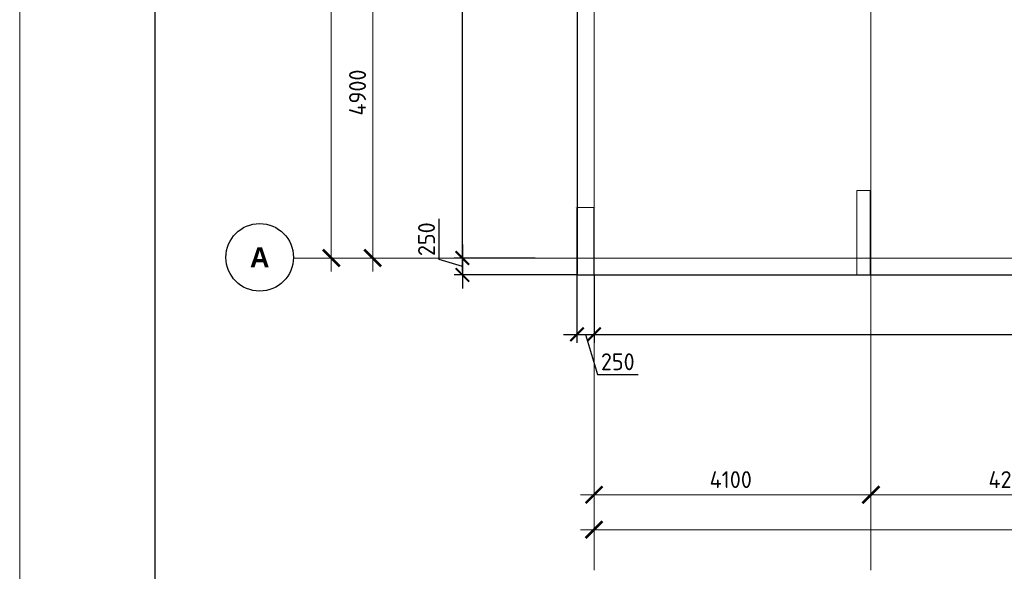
# Model space of a CAD drawing. Header units: millimetres. Extents: x -42044588 to 856694, y -806701 to 941911.
# Tile 887 of 1056: x -203199 to -188621, y -96168 to -88000. Entities that reach past the tile are written whole.
import ezdxf

# ---------------------------------------------------------------- set-up
doc = ezdxf.new("R2010")
doc.units = ezdxf.units.MM
for name, pattern in [('______5', [1100, 800, -100, 100, -100]), ('DASHED', [7, 5, -2, 0]), ('осевая', [50.8, 31.75, -6.35, 6.35, -6.35])]:
    doc.linetypes.add(name, pattern=pattern)
for name, color, linetype, lineweight in [('907Сл Осевые', 1, 'Continuous', 0), ('Оси', 40, '______5', 18), ('Перекрытие ж_бетон', 1, 'Continuous', 30), ('РАЗМЕРЫ', 1, 'Continuous', 9), ('ТОНКИЕ', 7, 'Continuous', 9)]:
    doc.layers.add(name, color=color, linetype=linetype, lineweight=lineweight)
doc.layers.add('Колонна_ бетон', color=7, linetype='Continuous', lineweight=50, true_color=0xb4b496)
doc.layers.add('ТОЛСТЫЕ_ОСНОВНЫЕ', color=6, linetype='Continuous')
doc.styles.add('Century Gothic', font='GOTHIC.TTF')
doc.styles.add('GOST-2.304_Type-B', font='GOST_Common.ttf')
doc.dimstyles.new('СПДС', dxfattribs={"dimscale": 100, "dimtxt": 2.5, "dimasz": 2, "dimexe": 1.25, "dimexo": 0, "dimtad": 1, "dimdec": 0, "dimrnd": 5, "dimtxsty": 'GOST-2.304_Type-B', "dimblk": 'ARCHTICK', "dimcen": 2.5, "dimdle": 2, "dimclrd": 1, "dimclre": 1, "dimclrt": 1, "dimadec": 0, "dimazin": 2, "dimtfac": 0.75, "dimtdec": 0, "dimtmove": 1, "dimatfit": 3, "dimfxl": 0, "dimtolj": 1, "dimarcsym": 0})

# ---------------------------------------------------------------- blocks, each defined once
blk = doc.blocks.new('*U6686')
at = {"layer": 'ТОЛСТЫЕ_ОСНОВНЫЕ', "color": 6}
blk.add_lwpolyline([(20, 5), (886, 5), (886, 415), (20, 415)], close=True, dxfattribs=at)
at = {"layer": 'ТОНКИЕ'}
blk.add_lwpolyline([(0, 0), (891, 0), (891, 420), (0, 420)], close=True, dxfattribs=at)
blk = doc.blocks.new('_ArchTick')
at = {"color": 0, "linetype": 'ByBlock', "const_width": 0.15}
blk.add_lwpolyline([(-0.5, -0.5), (0.5, 0.5)], dxfattribs=at)
blk = doc.blocks.new('*D6688')
at = {"color": 1, "lineweight": 0, "transparency": 16777216}
for p, q in [((979756, -14893), (979756, 1907)), ((979756, 1707), (979881, 1707)), ((979756, -14693), (979881, -14693))]:
    blk.add_line(p, q, dxfattribs=at)
at = {"layer": 'DEFPOINTS', "color": 0, "transparency": 16777216}
for p in [(979756, 1707), (979756, 1707), (979756, -14693)]:
    blk.add_point(p, dxfattribs=at)
at = {"color": 1, "lineweight": 0, "transparency": 16777216, "xscale": 250, "yscale": 250, "zscale": 250}
for p, rotation in [((979756, 1707), 90), ((979756, -14693), 270)]:
    blk.add_blockref('_ArchTick', p, dxfattribs=dict(at, rotation=rotation))
at = {"color": 1, "lineweight": 0, "transparency": 16777216, "insert": (979531, -6851), "char_height": 250, "width": 104166.67, "attachment_point": 5, "rotation": 90, "style": 'GOST-2.304_Type-B'}
blk.add_mtext('\\A1;16400', dxfattribs=at)
blk = doc.blocks.new('*D6689')
at = {"color": 1, "lineweight": 0, "transparency": 16777216}
for p, q in [((983646, -18716), (983646, -18591)), ((1030446, -18830), (1030446, -18591)), ((983446, -18716), (1030646, -18716))]:
    blk.add_line(p, q, dxfattribs=at)
at = {"layer": 'DEFPOINTS', "color": 0, "transparency": 16777216}
for p in [(983646, -18716), (1030446, -18716), (1030446, -18830)]:
    blk.add_point(p, dxfattribs=at)
at = {"color": 1, "lineweight": 0, "transparency": 16777216, "xscale": 250, "yscale": 250, "zscale": 250, "rotation": 180}
blk.add_blockref('_ArchTick', (983646, -18716), dxfattribs=at)
at = {"color": 1, "lineweight": 0, "transparency": 16777216, "xscale": 250, "yscale": 250, "zscale": 250}
blk.add_blockref('_ArchTick', (1030446, -18716), dxfattribs=at)
at = {"color": 1, "lineweight": 0, "transparency": 16777216, "insert": (1001863, -18605), "char_height": 250, "width": 104166.67, "attachment_point": 5, "style": 'GOST-2.304_Type-B'}
blk.add_mtext('\\A1;46800', dxfattribs=at)
blk = doc.blocks.new('NSY101')
at = {"color": 0, "linetype": 'ByBlock', "lineweight": -2}
blk.add_circle((0, 0), 50, dxfattribs=at)
blk = doc.blocks.new('СЛОЖНЫЙ_ОБЪЕКТ_23')
at = {"layer": 'Оси', "color": 16, "linetype": 'Continuous', "lineweight": 25, "transparency": 33554687, "xscale": 9.999999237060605, "yscale": 9.999999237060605, "zscale": 9.999999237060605}
blk.add_blockref('NSY101', (-12319, -19997), dxfattribs=at)
at = {"layer": 'Оси', "color": 16, "linetype": 'Continuous', "lineweight": 25, "transparency": 33554687, "insert": (-12319, -19997), "char_height": 300, "width": 460, "attachment_point": 5, "style": 'Century Gothic'}
blk.add_mtext('\\A1;{\\fCentury Gothic|i0|b1;\\H300.000000;\\W1.000000;\\C16;А}\\P', dxfattribs=at)
blk = doc.blocks.new('*D6690')
at = {"color": 1, "lineweight": 0, "transparency": 16777216}
for p, q in [((980369, -14893), (980369, -9593)), ((980369, -9793), (980494, -9793)), ((980369, -14693), (980494, -14693))]:
    blk.add_line(p, q, dxfattribs=at)
at = {"layer": 'DEFPOINTS', "color": 0, "transparency": 16777216}
for p in [(980369, -9793), (980369, -9793), (980369, -14693)]:
    blk.add_point(p, dxfattribs=at)
at = {"color": 1, "lineweight": 0, "transparency": 16777216, "xscale": 250, "yscale": 250, "zscale": 250}
for p, rotation in [((980369, -9793), 90), ((980369, -14693), 270)]:
    blk.add_blockref('_ArchTick', p, dxfattribs=dict(at, rotation=rotation))
at = {"color": 1, "lineweight": 0, "transparency": 16777216, "insert": (980144, -12243), "char_height": 250, "width": 83333.33, "attachment_point": 5, "rotation": 90, "style": 'GOST-2.304_Type-B'}
blk.add_mtext('\\A1;4900', dxfattribs=at)
blk = doc.blocks.new('*D6696')
at = {"color": 1, "lineweight": 0, "transparency": 16777216}
for p, q in [((983646, -18199), (983646, -18074)), ((987746, -18199), (987746, -18074)), ((983446, -18199), (987946, -18199))]:
    blk.add_line(p, q, dxfattribs=at)
at = {"layer": 'DEFPOINTS', "color": 0, "transparency": 16777216}
for p in [(983646, -18199), (987746, -18199), (987746, -18199)]:
    blk.add_point(p, dxfattribs=at)
at = {"color": 1, "lineweight": 0, "transparency": 16777216, "xscale": 250, "yscale": 250, "zscale": 250, "rotation": 180}
blk.add_blockref('_ArchTick', (983646, -18199), dxfattribs=at)
at = {"color": 1, "lineweight": 0, "transparency": 16777216, "xscale": 250, "yscale": 250, "zscale": 250}
blk.add_blockref('_ArchTick', (987746, -18199), dxfattribs=at)
at = {"color": 1, "lineweight": 0, "transparency": 16777216, "insert": (985670, -17974), "char_height": 250, "width": 83333.33, "attachment_point": 5, "style": 'GOST-2.304_Type-B'}
blk.add_mtext('\\A1;4100', dxfattribs=at)
blk = doc.blocks.new('*D6697')
at = {"color": 1, "lineweight": 0, "transparency": 16777216}
for p, q in [((987746, -18199), (987746, -18074)), ((991946, -18199), (991946, -18074)), ((987546, -18199), (992146, -18199))]:
    blk.add_line(p, q, dxfattribs=at)
at = {"layer": 'DEFPOINTS', "color": 0, "transparency": 16777216}
for p in [(987746, -18199), (991946, -18199), (991946, -18199)]:
    blk.add_point(p, dxfattribs=at)
at = {"color": 1, "lineweight": 0, "transparency": 16777216, "xscale": 250, "yscale": 250, "zscale": 250, "rotation": 180}
blk.add_blockref('_ArchTick', (987746, -18199), dxfattribs=at)
at = {"color": 1, "lineweight": 0, "transparency": 16777216, "xscale": 250, "yscale": 250, "zscale": 250}
blk.add_blockref('_ArchTick', (991946, -18199), dxfattribs=at)
at = {"color": 1, "lineweight": 0, "transparency": 16777216, "insert": (989820, -17974), "char_height": 250, "width": 83333.33, "attachment_point": 5, "style": 'GOST-2.304_Type-B'}
blk.add_mtext('\\A1;4200', dxfattribs=at)
blk = doc.blocks.new('*D437')
at = {"layer": 'DEFPOINTS', "color": 0, "transparency": 16777216}
for p in [(-196644, -75129), (-195356, -75129), (-195566, -91529)]:
    blk.add_point(p, dxfattribs=at)
at = {"layer": 'РАЗМЕРЫ', "color": 1, "lineweight": -2, "transparency": 16777216}
for p, q in [((-196644, -91729), (-196644, -74929)), ((-195356, -75129), (-196769, -75129)), ((-195566, -91529), (-196769, -91529))]:
    blk.add_line(p, q, dxfattribs=at)
at = {"layer": 'РАЗМЕРЫ', "color": 1, "lineweight": -2, "transparency": 16777216, "xscale": 200, "yscale": 200, "zscale": 200}
for p, rotation in [((-196644, -75129), 90), ((-196644, -91529), 270)]:
    blk.add_blockref('_ArchTick', p, dxfattribs=dict(at, rotation=rotation))
at = {"layer": 'РАЗМЕРЫ', "color": 1, "lineweight": 0, "transparency": 16777216, "insert": (-196832, -83329), "char_height": 250, "attachment_point": 5, "rotation": 90, "style": 'GOST-2.304_Type-B'}
blk.add_mtext('\\A1;16400', dxfattribs=at)
blk = doc.blocks.new('подложка стн 1-го этажа')
at = {"layer": 'Колонна_ бетон', "color": 252, "linetype": 'DASHED', "lineweight": 0, "ltscale": 0.5, "true_color": 0x939598, "transparency": 33554687}
for p, q in [((11936, 10712, -760), (11936, 10712, -760)), ((11936, 9462, -760), (11936, 10712, -760)), ((11936, 10712, -760), (12136, 10712, -760)), ((12136, 10712, -760), (12136, 10712, -760)), ((12136, 9462, -760), (12136, 10712, -760)), ((7769, 10462, -560), (7769, 10462, -560)), ((7794, 10462, -560), (8044, 10462, -560)), ((7794, 9462, -560), (7794, 10462, -560)), ((8044, 9462, -560), (8044, 10462, -560)), ((8069, 10462, -560), (8069, 10462, -560)), ((7794, 9462, -560), (7794, 9462, -560)), ((7794, 9462, -560), (8046, 9462, -560)), ((8046, 9462, -560), (8046, 9462, -560)), ((11936, 9462, -760), (11936, 9462, -760)), ((11936, 9462, -760), (12136, 9462, -760)), ((12136, 9462, -760), (12136, 9462, -760))]:
    blk.add_line(p, q, dxfattribs=at)
blk = doc.blocks.new('*D5983')
at = {"layer": 'DEFPOINTS', "color": 0, "transparency": 16777216}
for p in [(-195566, -91529), (-196644, -91779), (-194948, -91779, -720)]:
    blk.add_point(p, dxfattribs=at)
at = {"layer": 'РАЗМЕРЫ', "color": 1, "lineweight": -2, "transparency": 16777216}
for p, q in [((-196988, -91550), (-196988, -90950)), ((-196644, -91329), (-196644, -91979)), ((-195566, -91529), (-196769, -91529)), ((-196644, -91654), (-196988, -91550)), ((-194948, -91779), (-196769, -91779))]:
    blk.add_line(p, q, dxfattribs=at)
at = {"layer": 'РАЗМЕРЫ', "color": 1, "lineweight": -2, "transparency": 16777216, "xscale": 200, "yscale": 200, "zscale": 200}
for p, rotation in [((-196644, -91529), 90), ((-196644, -91779), 270)]:
    blk.add_blockref('_ArchTick', p, dxfattribs=dict(at, rotation=rotation))
at = {"layer": 'РАЗМЕРЫ', "color": 1, "lineweight": 0, "transparency": 16777216, "insert": (-197176, -91250), "char_height": 250, "attachment_point": 5, "rotation": 90, "style": 'GOST-2.304_Type-B'}
blk.add_mtext('\\A1;250', dxfattribs=at)
blk = doc.blocks.new('*D5984')
at = {"layer": '907Сл Осевые', "color": 1, "lineweight": -2, "transparency": 16777216}
for p, q in [((-194948, -91778), (-194948, -92784)), ((-194696, -91778), (-194696, -92784)), ((-195148, -92659), (-194496, -92659)), ((-194822, -92659), (-194644, -93253)), ((-194644, -93253), (-194044, -93253))]:
    blk.add_line(p, q, dxfattribs=at)
at = {"layer": 'DEFPOINTS', "color": 0, "transparency": 16777216}
for p in [(-194948, -91778), (-194696, -91778), (-194696, -92659)]:
    blk.add_point(p, dxfattribs=at)
at = {"layer": '907Сл Осевые', "color": 1, "lineweight": -2, "transparency": 16777216, "xscale": 200, "yscale": 200, "zscale": 200, "rotation": 180}
blk.add_blockref('_ArchTick', (-194948, -92659), dxfattribs=at)
at = {"layer": '907Сл Осевые', "color": 1, "lineweight": -2, "transparency": 16777216, "xscale": 200, "yscale": 200, "zscale": 200}
blk.add_blockref('_ArchTick', (-194696, -92659), dxfattribs=at)
at = {"layer": '907Сл Осевые', "color": 1, "lineweight": 0, "transparency": 16777216, "insert": (-194344, -93065), "char_height": 250, "attachment_point": 5, "style": 'GOST-2.304_Type-B'}
blk.add_mtext('\\A1;250', dxfattribs=at)
blk = doc.blocks.new('*D5985')
at = {"layer": '907Сл Осевые', "color": 1, "lineweight": -2, "transparency": 16777216}
for p, q in [((-194696, -91780), (-194696, -92784)), ((-147896, -91824), (-147896, -92784)), ((-194896, -92659), (-147696, -92659))]:
    blk.add_line(p, q, dxfattribs=at)
at = {"layer": 'DEFPOINTS', "color": 0, "transparency": 16777216}
for p in [(-194696, -91780), (-147896, -91824), (-147896, -92659)]:
    blk.add_point(p, dxfattribs=at)
at = {"layer": '907Сл Осевые', "color": 1, "lineweight": -2, "transparency": 16777216, "xscale": 200, "yscale": 200, "zscale": 200, "rotation": 180}
blk.add_blockref('_ArchTick', (-194696, -92659), dxfattribs=at)
at = {"layer": '907Сл Осевые', "color": 1, "lineweight": -2, "transparency": 16777216, "xscale": 200, "yscale": 200, "zscale": 200}
blk.add_blockref('_ArchTick', (-147896, -92659), dxfattribs=at)
at = {"layer": '907Сл Осевые', "color": 1, "lineweight": 0, "transparency": 16777216, "insert": (-171296, -92471), "char_height": 250, "attachment_point": 5, "style": 'GOST-2.304_Type-B'}
blk.add_mtext('\\A1;46800', dxfattribs=at)
blk = doc.blocks.new('оси2')
at = {"layer": 'Оси', "color": 16, "linetype": 'осевая', "lineweight": 0, "ltscale": 0.25, "transparency": 33554687}
for p, q in [((983645.5, 3375.3), (983645.8, -19317.6)), ((987745.5, 3375.3), (987745.5, -19317.6)), ((979200, -14692.9), (1032582.1, -14692.9))]:
    blk.add_line(p, q, dxfattribs=at)
at = {"layer": 'Оси', "color": 16, "linetype": 'Continuous', "lineweight": 25, "transparency": 33554687}
blk.add_blockref('СЛОЖНЫЙ_ОБЪЕКТ_23', (991015, 5314), dxfattribs=at)
at = {"lineweight": 0}
for base, p1, p2, picture, middle in [((979756.2, 1707.1), (979756.2, -14692.9), (979756.2, 1707.1), '*D6688', (979756.2, -6851.5)), ((980368.8, -9792.9), (980368.8, -14692.9), (980368.8, -9792.9), '*D6690', (980368.8, -12242.9))]:
    dim = blk.add_linear_dim(base=base, p1=p1, p2=p2, angle=90, dimstyle='СПДС', override={"dimgap": 1, "dimlwd": 0, "dimlwe": 0}, dxfattribs=at)
    dim.commit()
    dim.dimension.update_dxf_attribs({"geometry": picture, "text_midpoint": middle, "dimtype": 160})
for base, p1, p2, picture, middle in [((987745.5, -18199), (983645.5, -18199), (987745.5, -18199), '*D6696', (985670.4, -18199)), ((991945.5, -18199), (987745.5, -18199), (991945.5, -18199), '*D6697', (989820.4, -18199)), ((1030445.5, -18715.9), (983645.5, -18715.9), (1030445.5, -18830.2), '*D6689', (1001863, -18830.2))]:
    dim = blk.add_linear_dim(base=base, p1=p1, p2=p2, dimstyle='СПДС', override={"dimgap": 1, "dimlwd": 0, "dimlwe": 0}, dxfattribs=at)
    dim.commit()
    dim.dimension.update_dxf_attribs({"geometry": picture, "text_midpoint": middle, "dimtype": 160})

msp = doc.modelspace()

# ---------------------------------------------------------------- linework, layer by layer
at = {"layer": 'Перекрытие ж_бетон'}
for points, elevation in [([(-194947.756, -74878.517), (-194947.885, -88878.517), (-194947.861, -88878.517), (-194947.861, -91778.517), (-190847.861, -91778.517), (-190847.885, -91778.517), (-154047.885, -91778.517), (-154047.861, -91778.517), (-147647.861, -91778.517), (-147647.861, -74878.517), (-194947.756, -74878.517)], -720), ([(-194947.859, -91778.516), (-190847.858, -91778.521), (-190847.858, -91778.516), (-154047.858, -91778.516), (-154047.858, -91778.516), (-147647.859, -91778.516), (-147647.857, -74878.517), (-194947.729, -74878.517), (-194947.858, -88878.516), (-194947.858, -88878.516), (-194947.861, -91778.516)], -360)]:
    msp.add_lwpolyline(points, dxfattribs=dict(at, elevation=elevation))

# ---------------------------------------------------------------- block references
at = {"xscale": 100, "yscale": 100, "zscale": 100}
msp.add_blockref('*U6686', (-203199.263, -108590.438), dxfattribs=at)
msp.add_blockref('подложка стн 1-го этажа', (-202741.986, -101240.485, -160))
at = {"layer": 'РАЗМЕРЫ'}
msp.add_blockref('оси2', (-1178341.537, -76835.635), dxfattribs=at)

# ---------------------------------------------------------------- dimensions: what is measured, and where the dimension line sits
at = {"layer": '907Сл Осевые', "lineweight": 0}
for base, p1, p2, picture, middle in [((-194695.676, -92658.978, -360), (-194947.859, -91778.343, -360), (-194695.676, -91778.343, -360), '*D5984', (-194581.143, -93065.228, -360)), ((-147896.021, -92658.978), (-194695.779, -91779.802), (-147896.021, -91824.103), '*D5985', (-171295.9, -92471.478))]:
    dim = msp.add_linear_dim(base=base, p1=p1, p2=p2, dimstyle='СПДС', dxfattribs=at)
    dim.commit()
    dim.dimension.update_dxf_attribs({"geometry": picture, "text_midpoint": middle})
at = {"layer": 'РАЗМЕРЫ', "lineweight": 0}
dim = msp.add_linear_dim(base=(-196644.417, -75128.517), p1=(-195565.746, -91528.517), p2=(-195355.841, -75128.517), angle=90, dimstyle='СПДС', override={"dimrnd": 5}, dxfattribs=at)
dim.commit()
dim.dimension.update_dxf_attribs({"geometry": '*D437', "text_midpoint": (-196831.917, -83328.517)})
dim = msp.add_linear_dim(base=(-196644.417, -91778.517), p1=(-195565.746, -91528.517), p2=(-194947.861, -91778.517, -720), angle=90, dimstyle='СПДС', dxfattribs=at)
dim.commit()
dim.dimension.update_dxf_attribs({"geometry": '*D5983', "text_midpoint": (-197175.667, -91487.892)})

doc.saveas('drawing.dxf')
